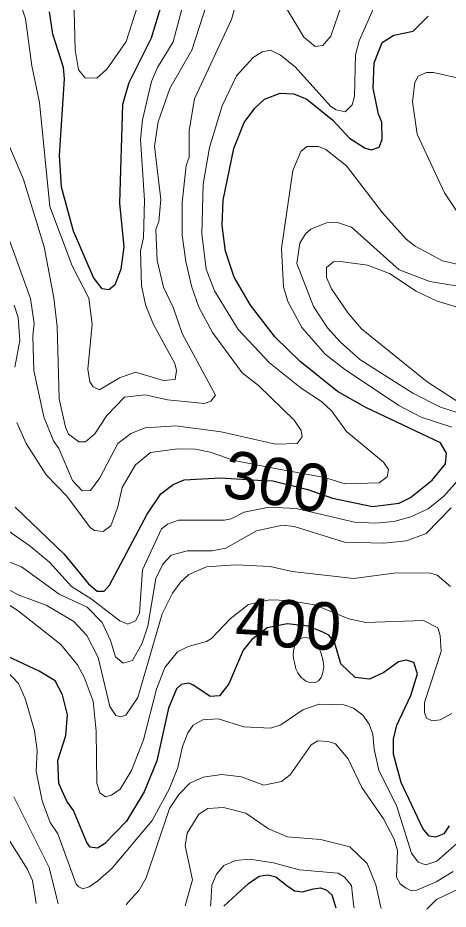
# Model space of a CAD drawing. Extents: x 673.6 to 698.9, y 7012 to 7040.1.
# Drawn here: x 680.788 to 681.515, y 7012.239 to 7013.744 of the extents above; entities that cross this region are included whole.
import ezdxf
from ezdxf.enums import TextEntityAlignment as Align

# ---------------------------------------------------------------- set-up
doc = ezdxf.new("R2010")
doc.units = 0
doc.header["$LTSCALE"] = 0.032
doc.layers.add('1', color=7, linetype='Continuous', lineweight=25)
doc.layers.add('2', color=7, linetype='Continuous', lineweight=13)
doc.layers.add('61', color=7, linetype='Continuous')

msp = doc.modelspace()

# ---------------------------------------------------------------- linework, layer by layer
at = {"layer": '1'}
for points in [[(680.8671, 7013.6411), (680.8654, 7013.6603), (680.8474, 7013.7162), (680.8416, 7013.754)], [(681.0307, 7013.7667), (681.0136, 7013.7096), (680.9758, 7013.634), (680.965, 7013.5978), (680.9601, 7013.4312), (680.9674, 7013.3575), (680.9624, 7013.3197), (680.9523, 7013.2926), (680.9421, 7013.2849), (680.931, 7013.2861)], [(681.2764, 7013.6064), (681.3201, 7013.5709), (681.3485, 7013.541), (681.3748, 7013.5238), (681.3855, 7013.521), (681.3983, 7013.5257), (681.4037, 7013.5384), (681.4029, 7013.5675), (681.3972, 7013.5814), (681.3882, 7013.6254), (681.3899, 7013.6681), (681.4033, 7013.702), (681.4231, 7013.7144), (681.456, 7013.7215), (681.4811, 7013.7466)], [(680.931, 7013.2861), (680.9164, 7013.3054), (680.8821, 7013.3835), (680.8622, 7013.4581), (680.859, 7013.5112), (680.8671, 7013.6411)], [(681.1708, 7013.5671), (681.1887, 7013.5912), (681.2051, 7013.6067), (681.2311, 7013.6169), (681.2546, 7013.6155), (681.2764, 7013.6064)], [(680.7838, 7012.9176), (680.8666, 7012.8386), (680.9078, 7012.7881), (680.9226, 7012.7761), (680.9339, 7012.7761), (680.943, 7012.7859), (681.007, 7012.9059), (681.0297, 7012.9403), (681.0509, 7012.9563), (681.0694, 7012.9641), (681.1308, 7012.9671), (681.1938, 7012.9632), (681.2188, 7012.9622), (681.2783, 7012.9475), (681.3196, 7012.9332), (681.3875, 7012.9188), (681.4321, 7012.9244), (681.4514, 7012.9339), (681.4879, 7012.9635), (681.5107, 7012.9909), (681.5121, 7013.0091), (681.5019, 7013.0265), (681.376, 7013.0859), (681.3283, 7013.1131), (681.2649, 7013.1635), (681.223, 7013.2047), (681.1812, 7013.2589), (681.1536, 7013.3058), (681.139, 7013.3502), (681.1335, 7013.3933), (681.135, 7013.436), (681.153, 7013.5232), (681.1708, 7013.5671)], [(681.5164, 7012.38), (681.5078, 7012.3665), (681.4938, 7012.3607), (681.4827, 7012.3624), (681.4722, 7012.3753), (681.4355, 7012.4528), (681.4227, 7012.5008), (681.4227, 7012.5259), (681.4282, 7012.5496), (681.4522, 7012.5999), (681.4634, 7012.6363), (681.4571, 7012.6554), (681.4448, 7012.6597), (681.4313, 7012.6566), (681.4066, 7012.6388), (681.382, 7012.6273), (681.3579, 7012.6301), (681.3335, 7012.6535), (681.3238, 7012.688), (681.3135, 7012.7019), (681.3032, 7012.7065), (681.2788, 7012.7168), (681.2429, 7012.721), (681.2095, 7012.714), (681.1832, 7012.6944), (681.169, 7012.6763), (681.1447, 7012.6193), (681.1287, 7012.5993), (681.1129, 7012.5979), (681.0841, 7012.6178), (681.0764, 7012.6205), (681.0641, 7012.6182), (681.0562, 7012.6113), (681.0429, 7012.5782), (681.0232, 7012.4894), (681.0019, 7012.4371), (680.9716, 7012.3876), (680.9348, 7012.3495), (680.9228, 7012.342), (680.9106, 7012.3438), (680.9048, 7012.3515), (680.8821, 7012.4056), (680.8709, 7012.4216), (680.8574, 7012.4512), (680.8557, 7012.4902), (680.8696, 7012.5325), (680.8721, 7012.567)], [(680.8721, 7012.567), (680.8639, 7012.6011), (680.8514, 7012.6245), (680.8243, 7012.641), (680.7715, 7012.6658), (680.6989, 7012.7114)], [(681.1362, 7012.2441), (681.1581, 7012.2644), (681.178, 7012.2825), (681.196, 7012.2947), (681.2106, 7012.2971), (681.2241, 7012.2936), (681.2428, 7012.279), (681.2556, 7012.2702), (681.269, 7012.2685), (681.2877, 7012.2737), (681.2994, 7012.2749), (681.3088, 7012.272), (681.3187, 7012.2632), (681.3251, 7012.2413)]]:
    msp.add_lwpolyline(points, dxfattribs=at)
at = {"layer": '2'}
for points in [[(681.1748, 7013.8343), (681.1493, 7013.7411), (681.0865, 7013.607), (681.0776, 7013.5538), (681.0775, 7013.5088), (681.0727, 7013.4944), (681.0661, 7013.4319), (681.0661, 7013.3767), (681.0719, 7013.3325), (681.0822, 7013.2892), (681.0941, 7013.2553), (681.1172, 7013.2124), (681.1671, 7013.1448), (681.1945, 7013.1231), (681.2548, 7013.0644), (681.2665, 7013.0471), (681.2682, 7013.0365), (681.2603, 7013.0254), (681.2233, 7013.0242), (681.1318, 7013.0452), (681.0549, 7013.0551), (681.0035, 7013.0519), (680.9789, 7013.0419), (680.9571, 7013.025), (680.9267, 7012.9674)], [(681.3413, 7013.5854), (681.353, 7013.5972), (681.3568, 7013.6115), (681.3586, 7013.6812), (681.3646, 7013.705), (681.4015, 7013.7885)], [(681.0651, 7013.7586), (681.0507, 7013.7034), (681.0242, 7013.6599), (681.0142, 7013.6366), (680.9987, 7013.5716), (680.9953, 7013.5386), (681.002, 7013.4358), (681.0003, 7013.3727), (680.9954, 7013.3506), (680.9971, 7013.2915), (681.0047, 7013.2577), (681.0174, 7013.2263), (681.0536, 7013.1606), (681.0561, 7013.1485), (681.0541, 7013.1331), (681.0342, 7013.1319), (680.987, 7013.1456), (680.9599, 7013.1359), (680.9261, 7013.116), (680.9153, 7013.1207), (680.9101, 7013.1291), (680.9067, 7013.151), (680.914, 7013.227), (680.9081, 7013.2707), (680.8802, 7013.325), (680.8425, 7013.4253), (680.8252, 7013.6007), (680.8118, 7013.6631), (680.8014, 7013.7421), (680.7893, 7013.7779)], [(680.8828, 7013.7796), (680.8853, 7013.69), (680.8907, 7013.6559), (680.902, 7013.6426), (680.9217, 7013.6421), (680.9391, 7013.658), (680.9713, 7013.704), (680.9912, 7013.7652)], [(681.3357, 7013.767), (681.3169, 7013.7132), (681.3034, 7013.697), (681.2904, 7013.6956), (681.271, 7013.7114), (681.2297, 7013.7812)], [(680.7696, 7013.5376), (680.798, 7013.4712), (680.8327, 7013.3572), (680.849, 7013.2712), (680.8548, 7013.2227), (680.8582, 7013.1008), (680.8687, 7013.0526), (680.874, 7013.041), (680.8911, 7013.0281), (680.9029, 7013.0283), (680.9182, 7013.0415), (680.9388, 7013.0725), (680.9682, 7013.1036), (681.0032, 7013.1077), (681.0409, 7013.099), (681.1037, 7013.093), (681.1143, 7013.097), (681.1219, 7013.107), (681.0656, 7013.2108), (681.0514, 7013.2536), (681.0346, 7013.2892), (681.0235, 7013.3342), (681.0216, 7013.3868), (681.0266, 7013.4003), (681.0298, 7013.4371), (681.0192, 7013.5273), (681.0251, 7013.5685), (681.045, 7013.6244), (681.0823, 7013.6892), (681.1061, 7013.7644)], [(680.7864, 7013.0605), (680.8024, 7013.0253), (680.836, 7012.9724), (680.8709, 7012.9362), (680.9105, 7012.8837), (680.918, 7012.8784), (680.9325, 7012.8769), (680.9455, 7012.8862), (680.9574, 7012.9184), (680.9647, 7012.9509), (680.9869, 7012.989), (681.0126, 7013.01), (681.0578, 7013.0164), (681.0881, 7013.0156), (681.1131, 7013.0109), (681.1536, 7012.9967), (681.2136, 7012.9848), (681.3059, 7012.9676), (681.3413, 7012.957), (681.3985, 7012.959), (681.412, 7012.9692), (681.4143, 7012.9816), (681.4058, 7012.9939), (681.3434, 7013.0455), (681.3183, 7013.0797), (681.3013, 7013.0959), (681.2667, 7013.1188), (681.2134, 7013.1617), (681.1605, 7013.2177), (681.1204, 7013.2832), (681.1063, 7013.3198), (681.099, 7013.3794), (681.1012, 7013.4632), (681.1121, 7013.5251), (681.1333, 7013.5955), (681.1574, 7013.6458), (681.186, 7013.6771), (681.2009, 7013.6865), (681.2149, 7013.6894)], [(681.2149, 7013.6894), (681.2316, 7013.6809), (681.2569, 7013.6613), (681.3169, 7013.5942), (681.3261, 7013.5887), (681.3413, 7013.5854)], [(681.5648, 7013.3641), (681.5088, 7013.4485), (681.4629, 7013.5474), (681.4547, 7013.6023), (681.4589, 7013.6346), (681.4643, 7013.6453), (681.4786, 7013.6517), (681.4904, 7013.6517), (681.5446, 7013.6394)], [(681.2367, 7013.2897), (681.2337, 7013.3542), (681.2525, 7013.4863), (681.2664, 7013.5183), (681.2764, 7013.5266), (681.2963, 7013.5268)], [(681.2963, 7013.5268), (681.3087, 7013.5215), (681.3435, 7013.4942), (681.404, 7013.4147), (681.4443, 7013.3704), (681.4591, 7013.3585), (681.5055, 7013.3335), (681.5374, 7013.3264)], [(681.5521, 7013.2875), (681.4839, 7013.2987), (681.4322, 7013.3182), (681.3517, 7013.3907), (681.3266, 7013.3987), (681.3098, 7013.3979), (681.2831, 7013.3871), (681.2742, 7013.3791), (681.2647, 7013.3635), (681.2592, 7013.329), (681.2874, 7013.2565), (681.3114, 7013.2206), (681.3329, 7013.1967), (681.3661, 7013.1673), (681.4552, 7013.1103), (681.5022, 7013.0868), (681.5459, 7013.0723)], [(680.8488, 7013.0295), (680.8322, 7013.0704), (680.8154, 7013.1485), (680.8138, 7013.2067), (680.8162, 7013.2277), (680.8097, 7013.2701), (680.7735, 7013.3694)], [(681.6119, 7013.0441), (681.4796, 7013.1295), (681.3684, 7013.2187), (681.346, 7013.2452), (681.3178, 7013.2861), (681.3093, 7013.3053), (681.3093, 7013.3226), (681.3212, 7013.332), (681.3331, 7013.3328), (681.379, 7013.3261), (681.4158, 7013.3125), (681.461, 7013.2826), (681.4966, 7013.2654), (681.5486, 7013.25)], [(681.521, 7013.0528), (681.4692, 7013.07), (681.4315, 7013.0893), (681.3399, 7013.1509), (681.3075, 7013.1762), (681.2678, 7013.221), (681.2445, 7013.2652), (681.2367, 7013.2897)], [(680.7822, 7013.2586), (680.7889, 7013.2382), (680.7915, 7013.199), (680.7834, 7013.1544)], [(680.9267, 7012.9674), (680.9108, 7012.9461), (680.897, 7012.9451), (680.8804, 7012.9628), (680.8575, 7013.017), (680.8488, 7013.0295)], [(680.733, 7012.905), (680.809, 7012.8518), (680.8419, 7012.8247), (680.8791, 7012.7836), (680.9121, 7012.7629), (680.9608, 7012.7261), (680.974, 7012.72), (680.987, 7012.7258), (680.9937, 7012.739), (680.9987, 7012.8119), (681.0309, 7012.8814), (681.0413, 7012.8891), (681.0599, 7012.8956), (681.1371, 7012.8958), (681.1485, 7012.8983), (681.1704, 7012.9095), (681.2127, 7012.9178), (681.2583, 7012.9154), (681.3566, 7012.8925), (681.3926, 7012.8907), (681.4231, 7012.8938), (681.4521, 7012.9012), (681.4813, 7012.9152), (681.5076, 7012.9362), (681.5299, 7012.9617)], [(681.5201, 7012.9167), (681.4777, 7012.8735), (681.4444, 7012.8612), (681.4065, 7012.8571), (681.3402, 7012.8588), (681.2547, 7012.8851), (681.2354, 7012.8874), (681.1916, 7012.8779), (681.1397, 7012.8488), (681.1159, 7012.8443), (681.0742, 7012.8439), (681.047, 7012.8367), (681.0331, 7012.8217), (681.0215, 7012.7973), (681.0077, 7012.7166), (680.9985, 7012.6883), (680.9818, 7012.6587), (680.9662, 7012.6542), (680.9535, 7012.6651), (680.9447, 7012.6928), (680.9306, 7012.7228), (680.9052, 7012.7492), (680.8584, 7012.7711), (680.7945, 7012.817), (680.7453, 7012.8367)], [(680.75, 7012.7913), (680.7887, 7012.7697), (680.8363, 7012.7526), (680.8827, 7012.7247), (680.9049, 7012.7009), (680.9238, 7012.6639), (680.9438, 7012.5815), (680.9538, 7012.5658), (680.9619, 7012.5639), (680.9707, 7012.5667), (680.9912, 7012.5967), (681.0319, 7012.7375), (681.0498, 7012.7727), (681.0636, 7012.7917), (681.0769, 7012.8039), (681.1071, 7012.8168), (681.1562, 7012.8202), (681.2146, 7012.8176), (681.2513, 7012.8091), (681.3556, 7012.7971), (681.4273, 7012.8069), (681.4851, 7012.8061), (681.4963, 7012.8029), (681.5187, 7012.7839)], [(681.5016, 7012.7014), (681.4973, 7012.7141), (681.4733, 7012.7263), (681.376, 7012.7233), (681.3472, 7012.7294), (681.2891, 7012.7529), (681.2446, 7012.7603), (681.2137, 7012.7616), (681.1779, 7012.7535), (681.1471, 7012.7295), (681.1156, 7012.6963), (681.1072, 7012.6912), (681.0759, 7012.6828), (681.0581, 7012.6734), (681.0363, 7012.6472), (681.0223, 7012.6106), (681.0005, 7012.5249), (680.9803, 7012.473), (680.9611, 7012.4415), (680.9465, 7012.4315), (680.9365, 7012.429), (680.9266, 7012.4353), (680.9215, 7012.452), (680.9205, 7012.5397), (680.9156, 7012.59), (680.9002, 7012.6308), (680.8889, 7012.6514), (680.8609, 7012.6858), (680.789, 7012.7427), (680.7212, 7012.786)], [(681.488, 7012.5569), (681.4786, 7012.5616), (681.4752, 7012.5711), (681.4753, 7012.588), (681.5032, 7012.6742), (681.5016, 7012.7014)], [(680.7693, 7012.6417), (680.7895, 7012.6202), (680.8014, 7012.5933), (680.8164, 7012.5401), (680.8211, 7012.5069), (680.8196, 7012.472), (680.8293, 7012.422), (680.8429, 7012.3856), (680.8557, 7012.3662), (680.8867, 7012.2811), (680.8913, 7012.2766), (680.8983, 7012.2737), (680.9088, 7012.2766), (680.9236, 7012.287), (680.9472, 7012.3077), (681.0153, 7012.3889), (681.044, 7012.4415), (681.0586, 7012.4782), (681.0664, 7012.5138), (681.0756, 7012.5369), (681.0842, 7012.5497), (681.1007, 7012.5587), (681.1268, 7012.5604), (681.1697, 7012.5467), (681.215, 7012.5448), (681.2326, 7012.5501), (681.2697, 7012.5755), (681.2972, 7012.5853), (681.3388, 7012.5842), (681.3553, 7012.5785), (681.3711, 7012.5668), (681.3816, 7012.5513), (681.388, 7012.5344), (681.3899, 7012.5091), (681.398, 7012.4736), (681.4284, 7012.4125), (681.453, 7012.3335), (681.4644, 7012.3182), (681.4774, 7012.314), (681.496, 7012.3201), (681.5342, 7012.3539)], [(681.5212, 7012.5697), (681.5014, 7012.5586), (681.488, 7012.5569)], [(680.8191, 7012.2486), (680.818, 7012.2559), (680.8132, 7012.2873), (680.8039, 7012.3073), (680.768, 7012.3645), (680.7408, 7012.4188), (680.7284, 7012.4841), (680.7192, 7012.5078), (680.7058, 7012.5243), (680.679, 7012.5301), (680.6487, 7012.5242), (680.6191, 7012.4978), (680.6049, 7012.4684), (680.5931, 7012.4334), (680.5861, 7012.3875), (680.5754, 7012.3452), (680.5672, 7012.3336), (680.505, 7012.2911), (680.4818, 7012.2614), (680.4757, 7012.2536)], [(681.5235, 7012.3029), (681.4947, 7012.285), (681.4623, 7012.2714), (681.4523, 7012.2702), (681.443, 7012.2749), (681.4338, 7012.2821), (681.4277, 7012.293), (681.4293, 7012.338), (681.424, 7012.3573), (681.4058, 7012.3918), (681.3691, 7012.4443), (681.3462, 7012.493), (681.3245, 7012.5183), (681.3122, 7012.5224), (681.2947, 7012.5234), (681.2838, 7012.5165), (681.2481, 7012.4657), (681.2334, 7012.4545), (681.2036, 7012.4487), (681.1663, 7012.4626), (681.1327, 7012.4667), (681.1012, 7012.462), (681.079, 7012.4517), (681.0602, 7012.4325), (681.0446, 7012.4092), (681.0051, 7012.2922), (680.9931, 7012.2714), (680.9749, 7012.2507), (680.9712, 7012.2465)], [(680.7814, 7012.4288), (680.8413, 7012.3094), (680.8541, 7012.2572), (680.8563, 7012.2481)], [(681.4016, 7012.2402), (681.4006, 7012.2446), (681.3929, 7012.2801), (681.3783, 7012.3162), (681.3492, 7012.3443), (681.2994, 7012.3566), (681.2439, 7012.3611), (681.2116, 7012.375), (681.1731, 7012.4009), (681.1359, 7012.4109), (681.1091, 7012.4092), (681.0942, 7012.3995), (681.0745, 7012.3672), (681.071, 7012.3459), (681.0833, 7012.2888), (681.0727, 7012.2507), (681.0711, 7012.245)], [(681.1138, 7012.2444), (681.1141, 7012.249), (681.1162, 7012.2794), (681.1238, 7012.2981), (681.136, 7012.3131), (681.1565, 7012.3212), (681.1794, 7012.3237), (681.2202, 7012.3172), (681.2642, 7012.3057), (681.3292, 7012.2997), (681.3401, 7012.2929), (681.3515, 7012.2792), (681.3554, 7012.2474), (681.3562, 7012.2409)], [(681.479, 7012.2391), (681.4807, 7012.2408), (681.4952, 7012.2553), (681.5469, 7012.28)]]:
    msp.add_lwpolyline(points, dxfattribs=at)
msp.add_lwpolyline([(681.2553, 7012.6554), (681.258, 7012.6451), (681.2613, 7012.638), (681.2662, 7012.6305), (681.2747, 7012.6238), (681.2831, 7012.6212), (681.291, 7012.6217), (681.2958, 7012.6244), (681.3007, 7012.63), (681.3034, 7012.6386), (681.3048, 7012.6487), (681.3034, 7012.6604), (681.3005, 7012.6708), (681.2967, 7012.6811), (681.2927, 7012.6874), (681.2864, 7012.6934), (681.2814, 7012.6961), (681.2733, 7012.6984), (681.2659, 7012.6961), (681.2603, 7012.6913), (681.2561, 7012.684), (681.2538, 7012.6759), (681.2534, 7012.6687), (681.2536, 7012.6625)], close=True, dxfattribs=at)

# ---------------------------------------------------------------- texts
at = {"layer": '61'}
for s, rotation, p in [('300', 350.642, (681.2189, 7012.9217)), ('400', 356.608, (681.2429, 7012.6809))]:
    msp.add_text(s, height=0.08, rotation=rotation, dxfattribs=at).set_placement(p, align=Align.CENTER)

doc.saveas('drawing.dxf')
